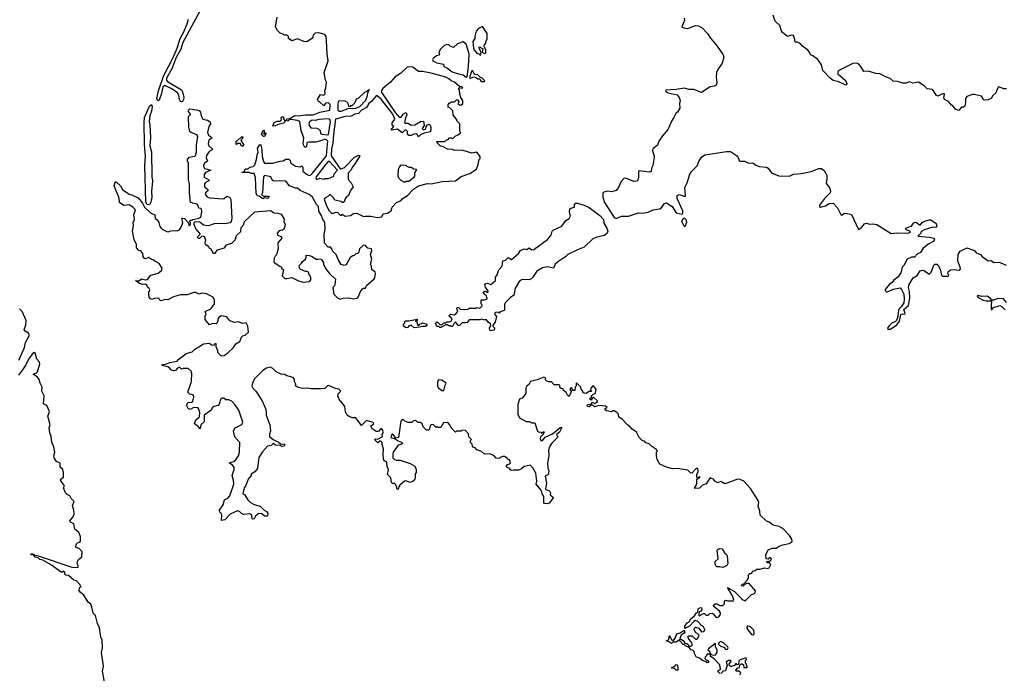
# Model space of a CAD drawing. Extents: x 2106670 to 2323771, y 35271 to 224896.
# Tile 406 of 419: x 2278036 to 2288202, y 195111 to 201859. Entities that reach past the tile are written whole.
import ezdxf

# ---------------------------------------------------------------- set-up
doc = ezdxf.new("R2010")
doc.units = 0

msp = doc.modelspace()

# ---------------------------------------------------------------- linework, layer by layer
at = {"layer": '0CON20XD'}
for points in [[(2279895, 201946), (2279720, 201625), (2279698, 201555), (2279652, 201468), (2279605, 201352), (2279553, 201255), (2279552, 201235), (2279562, 201222), (2279705, 201135), (2279718, 201115), (2279729, 201055), (2279726, 201034), (2279715, 201015), (2279705, 201010), (2279695, 201014), (2279684, 201034), (2279680, 201080), (2279665, 201105), (2279605, 201144), (2279535, 201180), (2279514, 201166), (2279498, 201085), (2279475, 201027), (2279462, 201022), (2279452, 201045), (2279470, 201125), (2279521, 201275), (2279620, 201470), (2279661, 201565), (2279694, 201665), (2279726, 201725), (2279765, 201815), (2279777, 201863)], [(2288225, 201146), (2288194, 201144), (2288155, 201162), (2288139, 201161), (2288115, 201103), (2288083, 201075), (2288066, 201044), (2288035, 201030), (2287995, 201028), (2287985, 201034), (2287977, 201057), (2287965, 201070), (2287895, 201088), (2287875, 201087), (2287815, 201065), (2287800, 201045), (2287801, 201005), (2287794, 200966), (2287777, 200953), (2287762, 200958), (2287755, 200952), (2287736, 200924), (2287728, 200922), (2287698, 200935), (2287675, 200966), (2287655, 200977), (2287626, 201016), (2287584, 201035), (2287577, 201055), (2287586, 201085), (2287584, 201094), (2287565, 201093), (2287515, 201068), (2287502, 201075), (2287459, 201139), (2287405, 201145), (2287374, 201175), (2287315, 201213), (2287258, 201202), (2287223, 201217), (2287185, 201205), (2287155, 201204), (2287098, 201222), (2287055, 201225), (2287025, 201252), (2286984, 201264), (2286915, 201301), (2286875, 201302), (2286795, 201327), (2286753, 201323), (2286722, 201375), (2286695, 201404), (2286679, 201409), (2286637, 201405), (2286514, 201346), (2286484, 201325), (2286482, 201295), (2286505, 201284), (2286558, 201235), (2286577, 201205), (2286573, 201187), (2286565, 201182), (2286495, 201218), (2286435, 201231), (2286404, 201254), (2286328, 201335), (2286314, 201394), (2286275, 201448), (2286225, 201487), (2286200, 201495), (2286197, 201515), (2286172, 201545), (2286118, 201585), (2286095, 201612), (2286065, 201627), (2286045, 201628), (2286038, 201635), (2286040, 201655), (2286025, 201697), (2286005, 201698), (2285964, 201684), (2285913, 201725), (2285900, 201745), (2285885, 201798), (2285837, 201845), (2285816, 201905)], [(2279167, 200057), (2279195, 200051), (2279259, 200019), (2279304, 199964), (2279326, 199925), (2279388, 199865), (2279432, 199845), (2279436, 199806), (2279454, 199794), (2279473, 199765), (2279484, 199725), (2279495, 199708), (2279508, 199695), (2279555, 199672), (2279575, 199670), (2279583, 199677), (2279615, 199683), (2279662, 199678), (2279685, 199690), (2279706, 199725), (2279720, 199765), (2279710, 199805), (2279715, 199810), (2279738, 199808), (2279774, 199764), (2279785, 199730), (2279800, 199745), (2279800, 199765), (2279790, 199775), (2279795, 199790), (2279815, 199790), (2279823, 199797), (2279885, 199810), (2279905, 199820), (2279918, 199875), (2279912, 199902), (2279905, 199910), (2279884, 199914), (2279876, 199945), (2279868, 199955), (2279824, 199964), (2279800, 199975), (2279788, 200075), (2279788, 200165), (2279780, 200205), (2279780, 200385), (2279770, 200395), (2279770, 200415), (2279785, 200440), (2279845, 200450), (2279852, 200458), (2279860, 200495), (2279862, 200565), (2279874, 200654), (2279865, 200671), (2279805, 200693), (2279794, 200704), (2279782, 200748), (2279780, 200855), (2279785, 200870), (2279800, 200875), (2279800, 200885), (2279780, 200910), (2279778, 200925), (2279793, 200937), (2279860, 200930), (2279890, 200920), (2279903, 200905), (2279908, 200865), (2279925, 200833), (2279975, 200822), (2280003, 200805), (2280007, 200785), (2279990, 200755), (2279976, 200695), (2279986, 200666), (2280017, 200645), (2280020, 200635), (2279990, 200615), (2279982, 200578), (2279988, 200555), (2280023, 200525), (2280023, 200515), (2279993, 200497), (2279963, 200457), (2279960, 200430), (2279976, 200405), (2279965, 200390), (2279944, 200376), (2279934, 200355), (2279936, 200335), (2279945, 200321), (2280008, 200305), (2279955, 200282), (2279939, 200261), (2279942, 200232), (2279987, 200205), (2279987, 200195), (2279955, 200178), (2279944, 200165), (2279944, 200134), (2279975, 200108), (2279981, 200095), (2279956, 200074), (2279951, 200055), (2279971, 200031), (2279995, 200021), (2280135, 200010), (2280148, 200012), (2280175, 200036), (2280205, 200023), (2280216, 200004), (2280225, 199805), (2280219, 199775), (2280209, 199761), (2280155, 199751), (2280086, 199756), (2280045, 199751), (2279985, 199730), (2279935, 199737), (2279895, 199767), (2279865, 199772), (2279842, 199768), (2279830, 199755), (2279853, 199695), (2279898, 199645), (2279868, 199615), (2279880, 199605), (2279895, 199604), (2279921, 199629), (2279942, 199622), (2279953, 199585), (2279948, 199555), (2279952, 199542), (2279985, 199520), (2279990, 199505), (2280006, 199496), (2280035, 199450), (2280055, 199450), (2280078, 199482), (2280150, 199505), (2280170, 199535), (2280225, 199552), (2280260, 199585), (2280275, 199630), (2280318, 199672), (2280322, 199715), (2280350, 199745), (2280358, 199775), (2280463, 199877), (2280625, 199888), (2280664, 199864), (2280702, 199862), (2280735, 199850), (2280765, 199800), (2280764, 199774), (2280778, 199745), (2280765, 199700), (2280748, 199685), (2280715, 199678), (2280693, 199655), (2280699, 199635), (2280735, 199622), (2280742, 199605), (2280701, 199555), (2280706, 199494), (2280687, 199433), (2280672, 199418), (2280663, 199397), (2280660, 199355), (2280725, 199310), (2280738, 199308), (2280740, 199295), (2280760, 199275), (2280746, 199215), (2280765, 199194), (2280775, 199188), (2280795, 199188), (2280845, 199198), (2280915, 199164), (2280965, 199148), (2281028, 199155), (2281042, 199175), (2281042, 199195), (2281032, 199222), (2281020, 199235), (2281020, 199245), (2281005, 199260), (2280985, 199260), (2280933, 199283), (2280920, 199305), (2280924, 199326), (2280946, 199344), (2280957, 199363), (2280987, 199385), (2280993, 199405), (2280992, 199428), (2281026, 199426), (2281048, 199418), (2281103, 199383), (2281115, 199390), (2281148, 199388), (2281172, 199352), (2281172, 199335), (2281192, 199292), (2281235, 199238), (2281295, 199180), (2281290, 199125), (2281285, 199110), (2281270, 199095), (2281280, 199025), (2281316, 198986), (2281345, 198973), (2281377, 198983), (2281435, 198987), (2281485, 198976), (2281515, 198983), (2281530, 198995), (2281555, 199052), (2281575, 199082), (2281585, 199088), (2281605, 199088), (2281616, 199115), (2281694, 199185), (2281701, 199195), (2281710, 199235), (2281707, 199255), (2281672, 199275), (2281667, 199315), (2281658, 199335), (2281673, 199385), (2281658, 199435), (2281672, 199475), (2281668, 199495), (2281631, 199501), (2281605, 199528), (2281585, 199530), (2281543, 199495), (2281539, 199461), (2281530, 199445), (2281508, 199442), (2281490, 199425), (2281475, 199422), (2281448, 199405), (2281405, 199328), (2281385, 199320), (2281355, 199330), (2281323, 199383), (2281302, 199435), (2281270, 199465), (2281260, 199495), (2281245, 199510), (2281222, 199512), (2281183, 199553), (2281180, 199645), (2281191, 199695), (2281185, 199770), (2281162, 199802), (2281155, 199830), (2281123, 199883), (2281120, 199930), (2281101, 199951), (2281060, 200025), (2281025, 200053), (2280930, 200095), (2280905, 200118), (2280885, 200118), (2280823, 200143), (2280782, 200192), (2280715, 200197), (2280663, 200193), (2280645, 200200), (2280630, 200235), (2280582, 200248), (2280565, 200249), (2280553, 200235), (2280541, 200075), (2280532, 200052), (2280557, 200037), (2280605, 200037), (2280610, 200025), (2280598, 200012), (2280565, 200020), (2280545, 200010), (2280508, 200038), (2280492, 200042), (2280478, 200065), (2280469, 200229), (2280455, 200270), (2280425, 200270), (2280405, 200280), (2280335, 200280), (2280330, 200285), (2280358, 200292), (2280362, 200308), (2280372, 200318), (2280395, 200320), (2280413, 200337), (2280447, 200343), (2280465, 200362), (2280481, 200415), (2280486, 200464), (2280497, 200487), (2280492, 200528), (2280515, 200570), (2280527, 200567), (2280536, 200516), (2280538, 200445), (2280552, 200395), (2280565, 200378), (2280645, 200377), (2280725, 200400), (2280757, 200403), (2280785, 200420), (2280815, 200420), (2280830, 200405), (2280832, 200382), (2280885, 200348), (2280935, 200340), (2280945, 200350), (2280960, 200335), (2280960, 200295), (2281005, 200259), (2281025, 200252), (2281039, 200255), (2281059, 200275), (2281204, 200455), (2281210, 200535), (2281216, 200605), (2281205, 200618), (2281185, 200626), (2281155, 200610), (2281095, 200596), (2281024, 200596), (2281005, 200590), (2281000, 200585), (2280998, 200545), (2280985, 200540), (2280970, 200555), (2280964, 200584), (2280969, 200635), (2280941, 200715), (2280928, 200808), (2280905, 200819), (2280835, 200830), (2280822, 200828), (2280805, 200810), (2280790, 200815), (2280793, 200837), (2280825, 200840), (2280875, 200869), (2280915, 200866), (2280985, 200878), (2281065, 200878), (2281135, 200904), (2281238, 200925), (2281240, 200985), (2281232, 200995), (2281225, 201000), (2281193, 200997), (2281175, 200970), (2281132, 201012), (2281122, 201015), (2281112, 201035), (2281142, 201088), (2281175, 201080), (2281190, 201095), (2281188, 201125), (2281198, 201155), (2281202, 201215), (2281192, 201235), (2281180, 201315), (2281220, 201435), (2281210, 201505), (2281205, 201640), (2281200, 201685), (2281186, 201706), (2281125, 201722), (2281085, 201720), (2281065, 201698), (2281062, 201678), (2281050, 201660), (2280999, 201631), (2280970, 201635), (2280905, 201660), (2280845, 201640), (2280810, 201665), (2280810, 201685), (2280798, 201698), (2280765, 201700), (2280755, 201710), (2280725, 201720), (2280697, 201747), (2280676, 201786), (2280694, 201885)], [(2284895, 201875), (2284899, 201855), (2284874, 201784), (2284892, 201775), (2284935, 201769), (2285015, 201800), (2285045, 201795), (2285083, 201775), (2285137, 201717), (2285168, 201668), (2285236, 201586), (2285299, 201495), (2285307, 201473), (2285289, 201411), (2285244, 201346), (2285231, 201315), (2285227, 201265), (2285232, 201208), (2285227, 201183), (2285207, 201173), (2285165, 201166), (2285075, 201106), (2284995, 201137), (2284945, 201137), (2284901, 201151), (2284815, 201137), (2284708, 201132), (2284703, 201125), (2284711, 201115), (2284730, 201105), (2284825, 201084), (2284846, 201054), (2284856, 201025), (2284849, 200995), (2284852, 200945), (2284826, 200904), (2284809, 200891), (2284791, 200849), (2284765, 200812), (2284730, 200730), (2284671, 200659), (2284636, 200605), (2284622, 200565), (2284572, 200525), (2284570, 200505), (2284587, 200455), (2284588, 200435), (2284574, 200355), (2284558, 200325), (2284555, 200291), (2284535, 200284), (2284435, 200299), (2284425, 200296), (2284426, 200234), (2284417, 200203), (2284407, 200193), (2284375, 200187), (2284295, 200222), (2284275, 200218), (2284245, 200190), (2284220, 200125), (2284194, 200096), (2284148, 200082), (2284105, 200087), (2284056, 200074), (2284055, 200025), (2284075, 199972), (2284159, 199839), (2284175, 199818), (2284195, 199806), (2284251, 199829), (2284321, 199829), (2284425, 199864), (2284465, 199861), (2284525, 199871), (2284575, 199897), (2284645, 199905), (2284667, 199923), (2284695, 199962), (2284715, 199969), (2284772, 199932), (2284815, 199865), (2284875, 199850), (2284883, 199865), (2284881, 199885), (2284825, 200014), (2284825, 200045), (2284845, 200054), (2284906, 200035), (2284911, 200045), (2284905, 200125), (2284929, 200175), (2284954, 200265), (2284975, 200296), (2285031, 200349), (2285048, 200395), (2285075, 200438), (2285109, 200465), (2285155, 200472), (2285335, 200499), (2285375, 200497), (2285438, 200458), (2285455, 200436), (2285465, 200406), (2285475, 200398), (2285518, 200398), (2285565, 200376), (2285605, 200382), (2285638, 200358), (2285674, 200344), (2285745, 200337), (2285764, 200325), (2285799, 200279), (2285875, 200246), (2285985, 200245), (2286025, 200263), (2286105, 200270), (2286209, 200291), (2286288, 200322), (2286315, 200324), (2286342, 200302), (2286368, 200255), (2286371, 200215), (2286362, 200172), (2286399, 200115), (2286409, 200085), (2286405, 200072), (2286346, 200014), (2286294, 199945), (2286295, 199932), (2286305, 199924), (2286355, 199936), (2286395, 199961), (2286435, 199966), (2286480, 199915), (2286515, 199848), (2286525, 199842), (2286545, 199858), (2286565, 199860), (2286625, 199847), (2286695, 199692), (2286728, 199712), (2286760, 199750), (2286777, 199757), (2286815, 199748), (2286845, 199751), (2286885, 199744), (2287035, 199651), (2287085, 199659), (2287205, 199656), (2287232, 199665), (2287220, 199680), (2287188, 199688), (2287182, 199695), (2287188, 199705), (2287215, 199722), (2287245, 199728), (2287263, 199757), (2287275, 199767), (2287296, 199766), (2287325, 199740), (2287335, 199742), (2287354, 199766), (2287370, 199775), (2287425, 199793), (2287442, 199792), (2287498, 199755), (2287506, 199724), (2287495, 199714), (2287465, 199718), (2287375, 199690), (2287350, 199675), (2287340, 199665), (2287340, 199655), (2287310, 199625), (2287425, 199613), (2287474, 199604), (2287481, 199595), (2287475, 199574), (2287424, 199546), (2287365, 199501), (2287336, 199455), (2287305, 199442), (2287275, 199409), (2287245, 199406), (2287198, 199385), (2287165, 199322), (2287146, 199304), (2287134, 199246), (2287106, 199205), (2287061, 199169), (2287044, 199145), (2287015, 199128), (2286971, 199075), (2286972, 199062), (2286985, 199051), (2286995, 199050), (2287055, 199076), (2287125, 199090), (2287141, 199075), (2287163, 199025), (2287168, 198972), (2287164, 198935), (2287137, 198893), (2287108, 198862), (2287101, 198795), (2287088, 198752), (2287078, 198742), (2287042, 198725), (2287012, 198699), (2286997, 198675), (2286999, 198665), (2287026, 198664), (2287091, 198709), (2287121, 198745), (2287134, 198815), (2287149, 198821), (2287175, 198819), (2287179, 198825), (2287163, 198867), (2287211, 198909), (2287226, 198985), (2287223, 199053), (2287211, 199095), (2287218, 199125), (2287262, 199195), (2287301, 199219), (2287334, 199266), (2287356, 199274), (2287375, 199271), (2287427, 199233), (2287445, 199252), (2287474, 199325), (2287485, 199334), (2287504, 199334), (2287524, 199314), (2287540, 199285), (2287553, 199223), (2287562, 199212), (2287625, 199210), (2287630, 199225), (2287620, 199235), (2287622, 199255), (2287645, 199278), (2287685, 199280), (2287733, 199273), (2287748, 199285), (2287747, 199305), (2287721, 199365), (2287726, 199435), (2287745, 199468), (2287815, 199502), (2287894, 199475), (2287911, 199451), (2287955, 199436), (2287973, 199414), (2288035, 199368), (2288065, 199372), (2288095, 199352), (2288145, 199354), (2288165, 199348)], [(2282795, 201490), (2282800, 201525), (2282782, 201555), (2282780, 201575), (2282785, 201580), (2282817, 201557), (2282812, 201522), (2282835, 201510), (2282848, 201512), (2282848, 201545), (2282830, 201585), (2282835, 201600), (2282850, 201615), (2282850, 201635), (2282863, 201657), (2282862, 201715), (2282815, 201790), (2282772, 201768), (2282748, 201742), (2282734, 201685), (2282736, 201664), (2282716, 201634), (2282722, 201565), (2282729, 201549), (2282755, 201512), (2282778, 201508), (2282795, 201490)], [(2282645, 201267), (2282655, 201270), (2282670, 201375), (2282676, 201505), (2282644, 201605), (2282615, 201632), (2282555, 201608), (2282515, 201572), (2282480, 201585), (2282465, 201600), (2282445, 201602), (2282415, 201590), (2282380, 201555), (2282368, 201532), (2282362, 201515), (2282370, 201505), (2282368, 201492), (2282340, 201485), (2282305, 201458), (2282297, 201445), (2282303, 201435), (2282342, 201415), (2282410, 201400), (2282415, 201374), (2282445, 201362), (2282502, 201322), (2282565, 201299), (2282615, 201291), (2282645, 201267)], [(2281725, 199818), (2281775, 199822), (2281790, 199855), (2281835, 199860), (2281870, 199885), (2281882, 199925), (2281925, 199972), (2281975, 199992), (2281985, 200008), (2282040, 200045), (2282101, 200109), (2282155, 200142), (2282245, 200167), (2282283, 200163), (2282397, 200187), (2282535, 200196), (2282595, 200240), (2282685, 200270), (2282752, 200315), (2282771, 200365), (2282780, 200415), (2282790, 200425), (2282790, 200445), (2282755, 200490), (2282705, 200480), (2282605, 200512), (2282525, 200510), (2282505, 200520), (2282453, 200523), (2282405, 200550), (2282382, 200552), (2282340, 200595), (2282345, 200600), (2282427, 200603), (2282442, 200618), (2282458, 200622), (2282475, 200640), (2282495, 200640), (2282505, 200630), (2282532, 200658), (2282568, 200672), (2282590, 200695), (2282580, 200705), (2282580, 200785), (2282550, 200815), (2282550, 200825), (2282510, 200875), (2282508, 200918), (2282478, 200948), (2282460, 200955), (2282460, 200985), (2282475, 201000), (2282485, 201000), (2282495, 201010), (2282525, 201010), (2282545, 201030), (2282555, 201030), (2282570, 201015), (2282568, 201002), (2282560, 200995), (2282575, 200980), (2282592, 200978), (2282610, 200995), (2282610, 201025), (2282590, 201055), (2282581, 201091), (2282578, 201135), (2282562, 201145), (2282575, 201160), (2282595, 201152), (2282610, 201155), (2282600, 201165), (2282575, 201170), (2282525, 201214), (2282489, 201229), (2282465, 201250), (2282435, 201264), (2282283, 201307), (2282195, 201323), (2282153, 201323), (2282095, 201368), (2282045, 201373), (2282035, 201369), (2281967, 201303), (2281911, 201269), (2281863, 201215), (2281785, 201148), (2281771, 201129), (2281769, 201115), (2281911, 200901), (2281955, 200852), (2281975, 200852), (2281995, 200884), (2282025, 200900), (2282032, 200875), (2282018, 200845), (2282010, 200795), (2282015, 200790), (2282045, 200790), (2282070, 200775), (2282075, 200770), (2282117, 200773), (2282173, 200807), (2282205, 200810), (2282212, 200768), (2282190, 200735), (2282205, 200722), (2282229, 200731), (2282233, 200757), (2282245, 200772), (2282265, 200780), (2282275, 200770), (2282282, 200745), (2282278, 200702), (2282213, 200687), (2282175, 200670), (2282155, 200650), (2282135, 200680), (2282105, 200678), (2282076, 200664), (2282053, 200663), (2282040, 200675), (2282040, 200705), (2282025, 200720), (2282012, 200718), (2281985, 200690), (2281935, 200730), (2281875, 200720), (2281875, 200730), (2281900, 200755), (2281881, 200771), (2281881, 200795), (2281908, 200832), (2281888, 200885), (2281767, 201037), (2281725, 201074), (2281715, 201072), (2281667, 201013), (2281641, 200995), (2281615, 200954), (2281566, 200924), (2281535, 200890), (2281495, 200882), (2281457, 200863), (2281395, 200859), (2281297, 200833), (2281277, 200675), (2281270, 200585), (2281254, 200526), (2281252, 200455), (2281345, 200320), (2281355, 200318), (2281388, 200332), (2281488, 200435), (2281535, 200460), (2281548, 200455), (2281501, 200375), (2281474, 200345), (2281454, 200306), (2281428, 200275), (2281428, 200215), (2281438, 200195), (2281458, 200175), (2281478, 200135), (2281453, 200097), (2281432, 200045), (2281405, 200022), (2281393, 200005), (2281388, 199982), (2281375, 199970), (2281365, 199970), (2281355, 199982), (2281290, 199995), (2281275, 200020), (2281245, 200050), (2281235, 200050), (2281218, 200032), (2281185, 200018), (2281180, 200005), (2281205, 199938), (2281230, 199885), (2281255, 199860), (2281275, 199860), (2281305, 199872), (2281325, 199870), (2281330, 199855), (2281345, 199840), (2281358, 199842), (2281365, 199850), (2281395, 199830), (2281452, 199838), (2281483, 199857), (2281515, 199860), (2281585, 199828), (2281605, 199832), (2281661, 199829), (2281725, 199818)], [(2282835, 201220), (2282838, 201228), (2282808, 201258), (2282792, 201262), (2282765, 201290), (2282732, 201292), (2282715, 201330), (2282705, 201330), (2282682, 201275), (2282682, 201252), (2282713, 201267), (2282735, 201270), (2282765, 201250), (2282788, 201248), (2282792, 201232), (2282802, 201222), (2282835, 201220)], [(2281355, 200914), (2281428, 200942), (2281505, 200947), (2281546, 200964), (2281611, 201029), (2281628, 201075), (2281630, 201105), (2281648, 201138), (2281628, 201122), (2281595, 201108), (2281535, 201048), (2281511, 201039), (2281495, 201000), (2281465, 200970), (2281452, 200968), (2281445, 200960), (2281433, 200963), (2281432, 200985), (2281420, 201005), (2281395, 201017), (2281335, 201021), (2281325, 201010), (2281319, 200985), (2281322, 200925), (2281330, 200915), (2281355, 200914)], [(2279375, 199949), (2279352, 199951), (2279339, 199975), (2279329, 200355), (2279335, 200445), (2279325, 200575), (2279321, 200795), (2279325, 200849), (2279375, 200965), (2279395, 200982), (2279403, 200963), (2279395, 200915), (2279379, 200865), (2279372, 200805), (2279380, 200775), (2279386, 200644), (2279381, 200555), (2279396, 200494), (2279401, 200235), (2279407, 200195), (2279396, 200084), (2279400, 200025), (2279391, 199975), (2279375, 199949)], [(2280650, 200760), (2280662, 200798), (2280695, 200810), (2280725, 200812), (2280738, 200825), (2280735, 200850), (2280744, 200856), (2280758, 200855), (2280760, 200835), (2280772, 200815), (2280772, 200805), (2280760, 200790), (2280704, 200776), (2280675, 200762), (2280650, 200760)], [(2281210, 200670), (2281225, 200674), (2281245, 200805), (2281239, 200829), (2281225, 200834), (2281125, 200830), (2281085, 200817), (2281055, 200820), (2281025, 200800), (2281022, 200775), (2281042, 200742), (2281105, 200740), (2281125, 200730), (2281138, 200715), (2281142, 200685), (2281155, 200677), (2281210, 200670)], [(2280552, 200652), (2280532, 200675), (2280545, 200710), (2280555, 200718), (2280560, 200715), (2280560, 200695), (2280552, 200682), (2280565, 200680), (2280575, 200690), (2280580, 200685), (2280565, 200652), (2280552, 200652)], [(2280335, 200550), (2280320, 200565), (2280315, 200580), (2280288, 200582), (2280275, 200570), (2280270, 200575), (2280272, 200605), (2280285, 200610), (2280325, 200650), (2280338, 200648), (2280340, 200635), (2280320, 200615), (2280350, 200565), (2280335, 200550)], [(2281105, 200210), (2281135, 200222), (2281175, 200212), (2281185, 200220), (2281225, 200220), (2281278, 200242), (2281282, 200268), (2281318, 200305), (2281235, 200396), (2281222, 200395), (2281195, 200369), (2281096, 200235), (2281095, 200222), (2281105, 200210)], [(2282015, 200180), (2282005, 200180), (2281975, 200198), (2281952, 200222), (2281942, 200245), (2281948, 200315), (2281960, 200345), (2281975, 200360), (2282015, 200358), (2282055, 200338), (2282077, 200337), (2282105, 200320), (2282130, 200315), (2282130, 200305), (2282113, 200277), (2282112, 200245), (2282103, 200227), (2282055, 200190), (2282025, 200190), (2282015, 200180)], [(2283489, 197161), (2283460, 197145), (2283474, 197075), (2283464, 197014), (2283468, 197008), (2283499, 196999), (2283509, 196989), (2283516, 196975), (2283514, 196955), (2283547, 196925), (2283503, 196867), (2283485, 196860), (2283455, 196863), (2283447, 196875), (2283449, 196935), (2283430, 196965), (2283428, 196985), (2283416, 197005), (2283370, 197065), (2283376, 197095), (2283366, 197176), (2283335, 197232), (2283305, 197260), (2283244, 197246), (2283218, 197222), (2283185, 197207), (2283135, 197210), (2283110, 197205), (2283098, 197215), (2283100, 197225), (2283070, 197235), (2283060, 197245), (2283074, 197266), (2283096, 197274), (2283102, 197285), (2283098, 197308), (2283088, 197318), (2283075, 197320), (2283065, 197340), (2283055, 197340), (2283045, 197350), (2283025, 197350), (2282995, 197340), (2282985, 197330), (2282955, 197332), (2282935, 197358), (2282915, 197368), (2282885, 197378), (2282835, 197372), (2282805, 197400), (2282755, 197420), (2282738, 197438), (2282722, 197442), (2282710, 197455), (2282708, 197478), (2282690, 197495), (2282690, 197515), (2282700, 197525), (2282672, 197552), (2282670, 197585), (2282638, 197618), (2282605, 197620), (2282595, 197610), (2282545, 197610), (2282535, 197600), (2282490, 197645), (2282477, 197677), (2282455, 197700), (2282412, 197698), (2282385, 197650), (2282355, 197650), (2282345, 197658), (2282335, 197650), (2282305, 197680), (2282282, 197678), (2282272, 197655), (2282267, 197633), (2282255, 197620), (2282235, 197620), (2282200, 197655), (2282190, 197685), (2282175, 197700), (2282145, 197700), (2282125, 197720), (2282103, 197717), (2282085, 197700), (2282045, 197700), (2282013, 197713), (2281995, 197730), (2281985, 197730), (2281972, 197715), (2281948, 197545), (2281918, 197538), (2281892, 197575), (2281885, 197580), (2281875, 197573), (2281868, 197545), (2281913, 197533), (2281945, 197510), (2281978, 197498), (2281990, 197485), (2281982, 197478), (2281942, 197468), (2281892, 197395), (2281888, 197375), (2281890, 197335), (2281905, 197320), (2281925, 197312), (2281963, 197313), (2282067, 197277), (2282115, 197250), (2282130, 197215), (2282130, 197185), (2282118, 197172), (2282118, 197125), (2282108, 197102), (2282095, 197090), (2282065, 197082), (2282025, 197098), (2282010, 197095), (2281962, 197055), (2281950, 197035), (2281945, 197010), (2281930, 197015), (2281930, 197035), (2281915, 197060), (2281905, 197070), (2281885, 197070), (2281875, 197080), (2281869, 197129), (2281834, 197165), (2281842, 197215), (2281829, 197245), (2281825, 197290), (2281800, 197305), (2281792, 197325), (2281788, 197375), (2281792, 197425), (2281778, 197475), (2281778, 197495), (2281765, 197507), (2281755, 197508), (2281735, 197490), (2281700, 197525), (2281708, 197532), (2281735, 197530), (2281779, 197551), (2281782, 197555), (2281777, 197575), (2281787, 197595), (2281785, 197620), (2281765, 197640), (2281745, 197610), (2281735, 197608), (2281715, 197608), (2281674, 197634), (2281660, 197665), (2281691, 197685), (2281685, 197701), (2281615, 197720), (2281565, 197670), (2281505, 197748), (2281468, 197748), (2281430, 197765), (2281417, 197777), (2281401, 197811), (2281392, 197865), (2281356, 197916), (2281340, 197925), (2281322, 197975), (2281323, 197997), (2281350, 198025), (2281330, 198045), (2281295, 198052), (2281225, 198081), (2281215, 198080), (2281185, 198052), (2281143, 198047), (2281045, 198049), (2281005, 198056), (2280955, 198051), (2280915, 198062), (2280885, 198080), (2280888, 198095), (2280872, 198125), (2280872, 198145), (2280858, 198165), (2280795, 198183), (2280775, 198196), (2280735, 198201), (2280685, 198223), (2280649, 198259), (2280625, 198270), (2280585, 198260), (2280545, 198236), (2280465, 198153), (2280446, 198125), (2280435, 198092), (2280434, 198075), (2280442, 198055), (2280474, 198024), (2280538, 197925), (2280573, 197845), (2280580, 197815), (2280579, 197775), (2280619, 197675), (2280627, 197615), (2280615, 197580), (2280614, 197555), (2280654, 197524), (2280708, 197498), (2280730, 197480), (2280765, 197477), (2280773, 197465), (2280764, 197456), (2280745, 197454), (2280725, 197463), (2280678, 197468), (2280655, 197482), (2280644, 197476), (2280637, 197463), (2280594, 197456), (2280541, 197399), (2280505, 197338), (2280492, 197225), (2280465, 197192), (2280425, 197168), (2280424, 197155), (2280394, 197115), (2280371, 197049), (2280352, 197025), (2280338, 196965), (2280356, 196956), (2280391, 196901), (2280418, 196875), (2280455, 196853), (2280520, 196835), (2280560, 196795), (2280583, 196783), (2280597, 196765), (2280599, 196745), (2280588, 196732), (2280565, 196732), (2280535, 196758), (2280505, 196762), (2280470, 196735), (2280455, 196707), (2280445, 196701), (2280437, 196707), (2280433, 196745), (2280411, 196759), (2280345, 196752), (2280325, 196762), (2280305, 196782), (2280285, 196789), (2280210, 196755), (2280155, 196696), (2280120, 196690), (2280124, 196745), (2280119, 196759), (2280101, 196775), (2280100, 196795), (2280135, 196850), (2280149, 196901), (2280185, 196920), (2280207, 196945), (2280247, 197065), (2280243, 197105), (2280230, 197155), (2280249, 197215), (2280249, 197235), (2280235, 197258), (2280200, 197285), (2280245, 197299), (2280269, 197315), (2280295, 197358), (2280306, 197395), (2280310, 197495), (2280262, 197545), (2280253, 197563), (2280242, 197615), (2280260, 197645), (2280330, 197680), (2280341, 197705), (2280298, 197828), (2280255, 197890), (2280225, 197922), (2280195, 197936), (2280165, 197933), (2280145, 197950), (2280127, 197953), (2280114, 197946), (2280095, 197890), (2280084, 197876), (2280045, 197866), (2280028, 197855), (2280008, 197825), (2279940, 197775), (2279941, 197709), (2279910, 197680), (2279895, 197630), (2279882, 197655), (2279840, 197685), (2279855, 197728), (2279892, 197758), (2279897, 197805), (2279882, 197845), (2279873, 197853), (2279835, 197856), (2279795, 197836), (2279774, 197844), (2279762, 197872), (2279764, 197895), (2279774, 197906), (2279815, 197912), (2279825, 197920), (2279832, 197965), (2279828, 197985), (2279792, 197992), (2279772, 198015), (2279811, 198125), (2279812, 198205), (2279805, 198230), (2279775, 198257), (2279725, 198258), (2279705, 198250), (2279685, 198270), (2279665, 198262), (2279644, 198236), (2279625, 198233), (2279598, 198245), (2279584, 198265), (2279565, 198276), (2279518, 198285), (2279500, 198295), (2279554, 198306), (2279585, 198320), (2279663, 198335), (2279679, 198355), (2279755, 198413), (2279815, 198429), (2279845, 198458), (2279885, 198482), (2279935, 198512), (2279995, 198520), (2280015, 198502), (2280045, 198500), (2280055, 198520), (2280060, 198515), (2280060, 198485), (2280078, 198445), (2280078, 198425), (2280115, 198388), (2280148, 198392), (2280185, 198418), (2280242, 198475), (2280266, 198514), (2280308, 198535), (2280327, 198583), (2280340, 198595), (2280365, 198602), (2280397, 198633), (2280390, 198695), (2280375, 198728), (2280335, 198722), (2280295, 198738), (2280253, 198733), (2280205, 198750), (2280175, 198790), (2280115, 198800), (2280089, 198781), (2280075, 198730), (2280065, 198720), (2280028, 198722), (2279995, 198710), (2279950, 198765), (2279950, 198805), (2279960, 198815), (2279950, 198845), (2280008, 198875), (2280048, 198925), (2280047, 198963), (2280033, 198993), (2279965, 199030), (2279915, 199034), (2279885, 199026), (2279855, 199041), (2279835, 199042), (2279765, 199018), (2279695, 199020), (2279625, 198997), (2279565, 198968), (2279535, 198970), (2279495, 198958), (2279484, 198964), (2279473, 198983), (2279425, 198979), (2279405, 198970), (2279387, 198977), (2279374, 198994), (2279368, 199025), (2279368, 199045), (2279379, 199069), (2279373, 199083), (2279358, 199095), (2279349, 199119), (2279335, 199128), (2279306, 199126), (2279274, 199134), (2279230, 199165), (2279265, 199163), (2279295, 199184), (2279335, 199172), (2279355, 199177), (2279389, 199221), (2279467, 199243), (2279499, 199271), (2279507, 199295), (2279475, 199342), (2279430, 199365), (2279415, 199380), (2279395, 199382), (2279365, 199403), (2279335, 199390), (2279325, 199393), (2279310, 199415), (2279308, 199445), (2279298, 199458), (2279285, 199472), (2279267, 199477), (2279241, 199505), (2279243, 199543), (2279218, 199585), (2279200, 199675), (2279210, 199735), (2279208, 199765), (2279220, 199795), (2279213, 199845), (2279231, 199895), (2279205, 199924), (2279165, 199946), (2279111, 199941), (2279065, 199973), (2279062, 200015), (2279012, 200145), (2279025, 200187), (2279035, 200182), (2279075, 200142), (2279097, 200107), (2279167, 200057)], [(2282895, 198648), (2282887, 198675), (2282900, 198705), (2282898, 198718), (2282872, 198735), (2282855, 198760), (2282825, 198760), (2282805, 198768), (2282785, 198760), (2282678, 198762), (2282655, 198733), (2282635, 198728), (2282605, 198730), (2282580, 198705), (2282565, 198700), (2282535, 198740), (2282520, 198725), (2282505, 198690), (2282492, 198692), (2282485, 198700), (2282465, 198700), (2282455, 198710), (2282435, 198710), (2282385, 198680), (2282375, 198680), (2282365, 198690), (2282342, 198692), (2282330, 198725), (2282345, 198740), (2282372, 198712), (2282395, 198710), (2282415, 198730), (2282435, 198730), (2282445, 198740), (2282475, 198740), (2282495, 198750), (2282502, 198772), (2282485, 198790), (2282472, 198792), (2282470, 198805), (2282485, 198818), (2282525, 198812), (2282539, 198821), (2282560, 198845), (2282550, 198875), (2282555, 198890), (2282568, 198888), (2282585, 198870), (2282625, 198868), (2282665, 198870), (2282675, 198880), (2282745, 198882), (2282755, 198888), (2282785, 198880), (2282810, 198905), (2282808, 198918), (2282800, 198925), (2282802, 198968), (2282835, 198968), (2282862, 198978), (2282855, 199008), (2282820, 199035), (2282835, 199057), (2282847, 199057), (2282865, 199042), (2282872, 199048), (2282868, 199065), (2282844, 199094), (2282839, 199131), (2282865, 199139), (2282900, 199125), (2282949, 199165), (2282948, 199202), (2282966, 199224), (2282983, 199275), (2283017, 199315), (2283025, 199370), (2283052, 199378), (2283075, 199401), (2283085, 199401), (2283115, 199384), (2283185, 199446), (2283207, 199475), (2283245, 199493), (2283272, 199488), (2283295, 199502), (2283324, 199484), (2283345, 199486), (2283485, 199588), (2283523, 199635), (2283534, 199675), (2283543, 199687), (2283635, 199727), (2283674, 199785), (2283709, 199805), (2283724, 199835), (2283714, 199876), (2283717, 199905), (2283725, 199913), (2283765, 199922), (2283764, 199956), (2283782, 199968), (2283864, 199944), (2283915, 199920), (2284025, 199837), (2284062, 199795), (2284068, 199758), (2284099, 199705), (2284108, 199675), (2284102, 199655), (2284075, 199631), (2283995, 199613), (2283955, 199598), (2283865, 199512), (2283795, 199483), (2283695, 199435), (2283675, 199415), (2283601, 199365), (2283565, 199335), (2283546, 199294), (2283487, 199307), (2283432, 199298), (2283375, 199264), (2283335, 199201), (2283315, 199182), (2283295, 199175), (2283225, 199177), (2283193, 199157), (2283152, 199088), (2283136, 199015), (2283101, 198989), (2283048, 198935), (2283042, 198915), (2283043, 198865), (2283037, 198855), (2282998, 198842), (2282985, 198830), (2282975, 198840), (2282953, 198837), (2282942, 198828), (2282940, 198815), (2282958, 198795), (2282946, 198735), (2282920, 198705), (2282920, 198695), (2282937, 198677), (2282935, 198652), (2282895, 198648)], [(2284905, 199720), (2284895, 199727), (2284874, 199775), (2284885, 199808), (2284895, 199814), (2284913, 199795), (2284921, 199765), (2284905, 199720)], [(2288165, 199348), (2288222, 199325)], [(2288225, 198938), (2288195, 198978), (2288135, 198980), (2288095, 198964), (2288072, 198962), (2288060, 198980), (2288024, 199004), (2287965, 199001), (2287935, 199012), (2287922, 199008), (2287932, 198992), (2287982, 198965), (2288015, 198958), (2288068, 198958), (2288066, 198905), (2288065, 198870), (2288075, 198862), (2288080, 198880), (2288091, 198889), (2288155, 198907), (2288180, 198895), (2288210, 198865)], [(2278026, 198345), (2278085, 198475), (2278095, 198525), (2278134, 198595), (2278135, 198607), (2278125, 198624), (2278092, 198645), (2278082, 198662), (2278098, 198705), (2278104, 198755), (2278062, 198845), (2278033, 198875)], [(2282108, 198678), (2282075, 198710), (2282065, 198700), (2282055, 198700), (2282045, 198682), (2282025, 198678), (2282000, 198695), (2282000, 198715), (2282010, 198725), (2282015, 198750), (2282055, 198750), (2282138, 198768), (2282138, 198752), (2282120, 198745), (2282138, 198738), (2282140, 198715), (2282155, 198700), (2282172, 198718), (2282188, 198722), (2282195, 198730), (2282238, 198715), (2282238, 198702), (2282225, 198690), (2282195, 198693), (2282165, 198684), (2282108, 198678)], [(2278914, 195004), (2278892, 195135), (2278902, 195185), (2278881, 195325), (2278892, 195375), (2278887, 195455), (2278873, 195485), (2278859, 195579), (2278838, 195625), (2278817, 195707), (2278793, 195733), (2278782, 195795), (2278770, 195825), (2278744, 195844), (2278697, 195917), (2278662, 195945), (2278650, 195965), (2278652, 195998), (2278670, 196005), (2278662, 196012), (2278660, 196025), (2278622, 196065), (2278594, 196074), (2278540, 196120), (2278511, 196125), (2278501, 196135), (2278503, 196155), (2278499, 196159), (2278485, 196166), (2278476, 196154), (2278463, 196155), (2278365, 196228), (2278275, 196279), (2278245, 196287), (2278225, 196304), (2278195, 196310), (2278180, 196330), (2278158, 196335), (2278150, 196345), (2278172, 196345), (2278192, 196332), (2278227, 196325), (2278575, 196208), (2278640, 196205), (2278639, 196225), (2278629, 196245), (2278631, 196265), (2278643, 196285), (2278678, 196315), (2278682, 196365), (2278652, 196395), (2278612, 196415), (2278623, 196447), (2278632, 196458), (2278657, 196465), (2278663, 196475), (2278662, 196525), (2278646, 196566), (2278605, 196600), (2278594, 196654), (2278562, 196672), (2278554, 196684), (2278586, 196724), (2278597, 196755), (2278596, 196796), (2278580, 196845), (2278597, 196885), (2278567, 196915), (2278553, 196943), (2278525, 196958), (2278508, 196975), (2278488, 197025), (2278498, 197045), (2278458, 197105), (2278460, 197115), (2278488, 197135), (2278489, 197185), (2278482, 197215), (2278455, 197240), (2278455, 197280), (2278415, 197298), (2278390, 197335), (2278388, 197355), (2278397, 197395), (2278387, 197445), (2278367, 197497), (2278362, 197555), (2278347, 197595), (2278341, 197645), (2278350, 197675), (2278326, 197765), (2278342, 197815), (2278316, 197876), (2278283, 197893), (2278289, 197975), (2278264, 198024), (2278268, 198065), (2278248, 198105), (2278236, 198145), (2278215, 198172), (2278178, 198195), (2278180, 198205), (2278205, 198209), (2278221, 198225), (2278243, 198305), (2278240, 198325), (2278213, 198355), (2278197, 198415), (2278185, 198422), (2278165, 198406), (2278125, 198353), (2278099, 198295), (2278065, 198245), (2278025, 198190)], [(2282415, 198030), (2282428, 198085), (2282440, 198105), (2282395, 198136), (2282375, 198141), (2282355, 198136), (2282348, 198115), (2282349, 198075), (2282355, 198062), (2282395, 198030), (2282415, 198030)], [(2285265, 195110), (2285240, 195135), (2285270, 195155), (2285265, 195198), (2285205, 195262), (2285170, 195285), (2285168, 195298), (2285158, 195308), (2285132, 195308), (2285128, 195292), (2285112, 195278), (2285110, 195265), (2285122, 195252), (2285138, 195248), (2285148, 195238), (2285148, 195222), (2285135, 195220), (2285128, 195228), (2285084, 195244), (2285056, 195266), (2285022, 195282), (2285002, 195315), (2285000, 195335), (2284988, 195348), (2284970, 195355), (2284948, 195378), (2284910, 195395), (2284898, 195408), (2284885, 195410), (2284850, 195445), (2284848, 195458), (2284815, 195433), (2284793, 195433), (2284785, 195440), (2284765, 195420), (2284735, 195440), (2284710, 195445), (2284728, 195452), (2284737, 195463), (2284745, 195500), (2284767, 195457), (2284785, 195450), (2284804, 195475), (2284822, 195518), (2284855, 195530), (2284895, 195558), (2284902, 195535), (2284896, 195524), (2284867, 195505), (2284852, 195472), (2284885, 195450), (2284902, 195422), (2284925, 195420), (2284940, 195405), (2284942, 195392), (2284968, 195392), (2284978, 195402), (2284980, 195415), (2284970, 195435), (2284943, 195463), (2284935, 195490), (2284945, 195498), (2284978, 195498), (2285015, 195462), (2285025, 195462), (2285037, 195473), (2285050, 195505), (2285039, 195519), (2285013, 195533), (2284998, 195565), (2285002, 195578), (2285015, 195588), (2285048, 195578), (2285075, 195540), (2285098, 195542), (2285110, 195555), (2285110, 195565), (2285095, 195592), (2285080, 195600), (2285038, 195645), (2285015, 195657), (2284995, 195647), (2284951, 195599), (2284903, 195573), (2284903, 195597), (2284928, 195632), (2284947, 195643), (2284966, 195674), (2285003, 195705), (2285023, 195737), (2285038, 195742), (2285042, 195778), (2285065, 195790), (2285077, 195787), (2285078, 195765), (2285065, 195750), (2285050, 195745), (2285048, 195715), (2285053, 195703), (2285095, 195730), (2285105, 195730), (2285125, 195710), (2285145, 195710), (2285162, 195728), (2285185, 195732), (2285196, 195726), (2285225, 195690), (2285242, 195688), (2285259, 195701), (2285272, 195718), (2285272, 195735), (2285262, 195752), (2285202, 195802), (2285200, 195815), (2285215, 195830), (2285235, 195830), (2285265, 195810), (2285295, 195810), (2285312, 195828), (2285313, 195857), (2285322, 195868), (2285345, 195860), (2285405, 195860), (2285410, 195865), (2285395, 195910), (2285343, 195997), (2285416, 195956), (2285490, 195885), (2285490, 195875), (2285525, 195860), (2285590, 195925), (2285615, 195932), (2285628, 195945), (2285632, 195962), (2285567, 196037), (2285535, 196040), (2285505, 196010), (2285490, 196015), (2285495, 196030), (2285508, 196032), (2285550, 196075), (2285552, 196088), (2285560, 196095), (2285562, 196128), (2285575, 196140), (2285588, 196142), (2285612, 196168), (2285628, 196172), (2285645, 196188), (2285682, 196188), (2285725, 196200), (2285755, 196192), (2285775, 196200), (2285790, 196235), (2285775, 196250), (2285752, 196252), (2285750, 196265), (2285765, 196270), (2285775, 196260), (2285799, 196285), (2285795, 196298), (2285785, 196302), (2285775, 196302), (2285765, 196290), (2285743, 196293), (2285740, 196335), (2285763, 196387), (2285805, 196402), (2285845, 196403), (2285876, 196424), (2285915, 196437), (2285979, 196451), (2286008, 196465), (2286012, 196475), (2286007, 196495), (2285984, 196535), (2285915, 196606), (2285876, 196626), (2285815, 196642), (2285775, 196670), (2285745, 196682), (2285680, 196745), (2285677, 196785), (2285660, 196835), (2285666, 196874), (2285659, 196895), (2285580, 197020), (2285514, 197094), (2285475, 197112), (2285445, 197117), (2285405, 197097), (2285315, 197068), (2285275, 197093), (2285245, 197078), (2285214, 197094), (2285200, 197115), (2285165, 197128), (2285122, 197068), (2285086, 197054), (2285055, 197023), (2285008, 197018), (2285005, 197030), (2285020, 197050), (2285026, 197074), (2285028, 197115), (2285060, 197135), (2285055, 197140), (2285035, 197130), (2285028, 197138), (2285028, 197165), (2285040, 197195), (2285038, 197225), (2285022, 197225), (2284975, 197178), (2284962, 197182), (2284935, 197209), (2284865, 197218), (2284835, 197227), (2284775, 197222), (2284715, 197238), (2284645, 197272), (2284618, 197318), (2284610, 197355), (2284610, 197395), (2284620, 197405), (2284612, 197412), (2284608, 197428), (2284592, 197432), (2284578, 197448), (2284565, 197450), (2284535, 197480), (2284502, 197492), (2284488, 197508), (2284465, 197510), (2284433, 197545), (2284405, 197602), (2284361, 197631), (2284340, 197655), (2284310, 197675), (2284256, 197736), (2284222, 197755), (2284217, 197787), (2284200, 197805), (2284175, 197820), (2284155, 197820), (2284145, 197810), (2284095, 197820), (2284082, 197832), (2284080, 197845), (2284100, 197855), (2284085, 197868), (2284015, 197876), (2283972, 197862), (2283955, 197880), (2283935, 197880), (2283915, 197863), (2283900, 197865), (2283895, 197880), (2283903, 197887), (2283938, 197892), (2283945, 197910), (2283975, 197898), (2283998, 197915), (2284000, 197925), (2283965, 197960), (2283952, 197958), (2283935, 197930), (2283920, 197945), (2283938, 197962), (2283940, 197975), (2283952, 197988), (2283982, 198005), (2283987, 198045), (2283965, 198073), (2283955, 198078), (2283932, 198055), (2283930, 198035), (2283938, 198022), (2283915, 198020), (2283885, 198000), (2283865, 198002), (2283850, 198015), (2283850, 198025), (2283832, 198045), (2283825, 198070), (2283785, 198110), (2283780, 198105), (2283780, 198075), (2283770, 198065), (2283768, 198032), (2283745, 198030), (2283740, 198055), (2283735, 198060), (2283720, 198055), (2283720, 198035), (2283728, 198028), (2283730, 198015), (2283705, 197970), (2283692, 197982), (2283679, 198009), (2283652, 198032), (2283648, 198048), (2283625, 198050), (2283612, 198062), (2283612, 198082), (2283605, 198090), (2283555, 198090), (2283525, 198120), (2283495, 198120), (2283475, 198130), (2283460, 198145), (2283467, 198153), (2283465, 198160), (2283447, 198167), (2283380, 198140), (2283310, 198125), (2283297, 198095), (2283273, 198075), (2283262, 198055), (2283262, 198005), (2283252, 197985), (2283225, 197950), (2283195, 197940), (2283180, 197885), (2283178, 197785), (2283195, 197747), (2283265, 197711), (2283295, 197710), (2283325, 197698), (2283355, 197698), (2283382, 197612), (2283393, 197603), (2283415, 197600), (2283425, 197590), (2283440, 197605), (2283450, 197605), (2283440, 197575), (2283425, 197560), (2283413, 197557), (2283410, 197535), (2283415, 197514), (2283435, 197514), (2283462, 197548), (2283538, 197582), (2283615, 197649), (2283635, 197650), (2283609, 197601), (2283578, 197575), (2283580, 197565), (2283592, 197555), (2283590, 197545), (2283526, 197485), (2283505, 197450), (2283494, 197416), (2283498, 197355), (2283486, 197285), (2283490, 197225), (2283498, 197205), (2283496, 197174), (2283489, 197161)], [(2285295, 196204), (2285265, 196212), (2285235, 196210), (2285225, 196220), (2285218, 196245), (2285218, 196265), (2285246, 196294), (2285249, 196305), (2285237, 196375), (2285245, 196392), (2285265, 196400), (2285288, 196395), (2285312, 196355), (2285335, 196338), (2285340, 196325), (2285346, 196244), (2285336, 196224), (2285295, 196204)], [(2285615, 195510), (2285620, 195525), (2285616, 195556), (2285585, 195588), (2285555, 195600), (2285543, 195587), (2285542, 195575), (2285591, 195511), (2285615, 195510)], [(2285215, 195300), (2285238, 195325), (2285238, 195355), (2285220, 195385), (2285220, 195415), (2285215, 195420), (2285193, 195397), (2285151, 195369), (2285142, 195355), (2285160, 195335), (2285162, 195322), (2285182, 195302), (2285215, 195300)], [(2285328, 195358), (2285345, 195360), (2285352, 195375), (2285348, 195385), (2285302, 195425), (2285275, 195440), (2285250, 195425), (2285252, 195412), (2285272, 195392), (2285305, 195380), (2285328, 195358)], [(2284825, 195142), (2284813, 195143), (2284795, 195160), (2284770, 195165), (2284770, 195175), (2284798, 195182), (2284815, 195202), (2284825, 195200), (2284832, 195175), (2284830, 195145), (2284825, 195142)], [(2285472, 195095), (2285480, 195115), (2285462, 195132), (2285432, 195132), (2285430, 195145), (2285452, 195168), (2285468, 195172), (2285470, 195195), (2285485, 195210), (2285495, 195210), (2285508, 195198), (2285512, 195172), (2285545, 195170), (2285550, 195175), (2285542, 195182), (2285540, 195205), (2285530, 195215), (2285530, 195245), (2285540, 195255), (2285535, 195270), (2285475, 195250), (2285460, 195235), (2285458, 195202), (2285445, 195200), (2285438, 195208), (2285425, 195210), (2285417, 195193), (2285385, 195182), (2285375, 195182), (2285360, 195195), (2285360, 195205), (2285382, 195235), (2285375, 195242), (2285355, 195242), (2285330, 195225), (2285342, 195195), (2285323, 195137), (2285298, 195132), (2285275, 195110)]]:
    msp.add_lwpolyline(points, dxfattribs=at)

doc.saveas('drawing.dxf')
